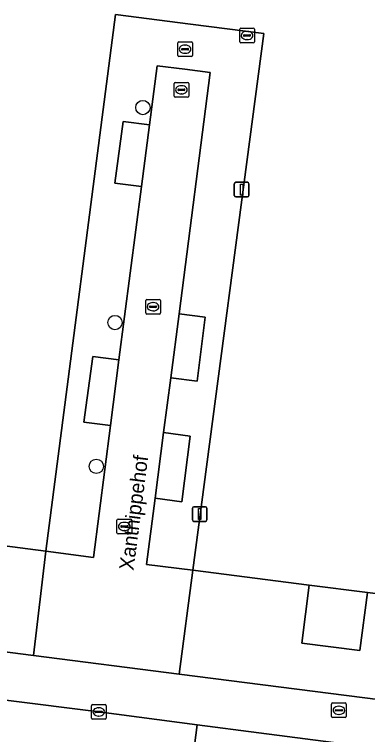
# Model space of a CAD drawing. Extents: x 162184 to 163154, y 385507 to 386516.
# Drawn here: x 162404.65 to 162428.73, y 386051 to 386100.16 of the extents above; entities that cross this region are included whole.
import ezdxf

# ---------------------------------------------------------------- set-up
doc = ezdxf.new("R2010")
doc.units = 0
for name, color, linetype in [('IMGEO_Boom', 7, 'Continuous'), ('IMGEO_Brandkraan', 7, 'Continuous'), ('IMGEO_Erf', 7, 'Continuous'), ('IMGEO_Groenvoorziening', 7, 'Continuous'), ('IMGEO_Kolk', 7, 'Continuous'), ('IMGEO_Lichtmast', 7, 'Continuous'), ('IMGEO_Openbare_ruimte_label', 7, 'Continuous'), ('IMGEO_Parkeervlak_open', 7, 'Continuous'), ('IMGEO_Rijbaan_lokaal_open', 7, 'Continuous'), ('IMGEO_Rioolput', 7, 'Continuous'), ('IMGEO_Voetpad_open', 7, 'Continuous')]:
    doc.layers.add(name, color=color, linetype=linetype)

msp = doc.modelspace()

# ---------------------------------------------------------------- linework, layer by layer
at = {"layer": 'IMGEO_Boom'}
for centre in [(162413.406, 386093.807), (162411.505, 386079.129), (162410.234, 386069.311)]:
    msp.add_circle(centre, 0.489, dxfattribs=at)
at = {"layer": 'IMGEO_Brandkraan'}
for p, q in [((162420.083, 386099.229), (162420.935, 386099.229)), ((162420.008, 386098.303), (162420.008, 386099.155)), ((162420.267, 386098.723), (162420.267, 386098.735)), ((162420.705, 386098.686), (162420.307, 386098.686)), ((162420.31, 386098.772), (162420.708, 386098.772)), ((162420.496, 386099.009), (162420.521, 386099.009)), ((162420.751, 386098.735), (162420.751, 386098.723)), ((162421.009, 386099.155), (162421.009, 386098.303)), ((162420.935, 386098.229), (162420.083, 386098.229)), ((162420.519, 386098.449), (162420.494, 386098.449))]:
    msp.add_line(p, q, dxfattribs=at)
for points in [[(162420.083, 386099.229), (162420.935, 386099.229)], [(162420.008, 386098.303), (162420.008, 386099.155)], [(162421.009, 386099.155), (162421.009, 386098.303)], [(162420.935, 386098.229), (162420.083, 386098.229)]]:
    msp.add_lwpolyline(points, dxfattribs=at)
for centre, radius, start, end in [((162420.085, 386099.153), 0.0765, 91.552, 178.448), ((162420.085, 386099.153), 0.0765, 91.552, 178.448), ((162420.933, 386099.153), 0.0765, 1.552, 88.448), ((162420.933, 386099.153), 0.0765, 1.552, 88.448), ((162420.307, 386098.732), 0.0403, 85.8775, 175.7526), ((162420.304, 386098.722), 0.0366, 178.938, 274.7102), ((162420.708, 386098.729), 0.043, 264.8664, 352.4533), ((162420.712, 386098.734), 0.0386, 1.7309, 96.639), ((162420.085, 386098.305), 0.0765, 181.552, 268.448), ((162420.085, 386098.305), 0.0765, 181.552, 268.448), ((162420.933, 386098.305), 0.0765, 271.552, 358.448), ((162420.933, 386098.305), 0.0765, 271.552, 358.448)]:
    msp.add_arc(centre, radius, start, end, dxfattribs=at)
for centre, major_axis, ratio, start_param, end_param in [((162420.495, 386098.729), (-0.387, 0.002), 0.722429, 4.712389, 7.853982), ((162420.52, 386098.729), (-0.39, 0.002), 0.717154, 1.570796, 4.712389)]:
    msp.add_ellipse(centre, major_axis=major_axis, ratio=ratio, start_param=start_param, end_param=end_param, dxfattribs=at)
at = {"layer": 'IMGEO_Erf'}
msp.add_lwpolyline([(162403.805, 386063.903), (162406.781, 386063.52), (162411.549, 386100.165), (162416.658, 386099.507), (162421.644, 386098.864), (162416.817, 386062.224), (162424.751, 386061.206), (162428.719, 386060.699), (162431.998, 386060.278)], dxfattribs=at)
at = {"layer": 'IMGEO_Groenvoorziening'}
for points in [[(162405.95, 386056.404), (162406.781, 386063.52), (162403.805, 386063.903), (162403.294, 386059.936), (162399.328, 386060.446), (162399.838, 386064.413), (162393.886, 386065.179), (162393.376, 386061.212), (162389.408, 386061.722), (162389.918, 386065.69), (162383.966, 386066.454), (162383.456, 386062.487), (162379.488, 386062.996), (162379.998, 386066.964), (162375.49, 386067.543), (162374.53, 386060.423), (162393.558, 386057.997)], [(162448.046, 386054.19), (162444.077, 386054.687), (162444.589, 386058.654), (162438.638, 386059.421), (162438.126, 386055.454), (162434.159, 386055.966), (162434.67, 386059.933), (162431.998, 386060.278), (162428.719, 386060.699), (162428.21, 386056.731), (162424.242, 386057.239), (162424.751, 386061.206), (162416.817, 386062.224), (162415.88, 386055.128), (162429.615, 386053.363), (162447.668, 386051.07)], [(162424.751, 386061.206), (162424.242, 386057.239), (162428.21, 386056.731), (162428.719, 386060.699)], [(162436.597, 386049.145), (162421.308, 386051.115), (162417.099, 386051.668), (162416.565, 386047.431), (162446.5, 386043.591), (162446.543, 386043.929), (162447.038, 386047.8)]]:
    msp.add_lwpolyline(points, close=True, dxfattribs=at)
at = {"layer": 'IMGEO_Kolk'}
for p, q in [((162415.532, 386094.594), (162415.532, 386095.446)), ((162415.607, 386095.52), (162416.459, 386095.52)), ((162416.02, 386095.3), (162416.045, 386095.3)), ((162416.533, 386095.446), (162416.533, 386094.594)), ((162415.791, 386095.014), (162415.791, 386095.026)), ((162416.229, 386094.977), (162415.831, 386094.977)), ((162415.834, 386095.063), (162416.232, 386095.063)), ((162416.043, 386094.74), (162416.018, 386094.74)), ((162416.275, 386095.026), (162416.275, 386095.014)), ((162416.459, 386094.52), (162415.607, 386094.52)), ((162413.602, 386079.783), (162413.602, 386080.635)), ((162413.677, 386080.709), (162414.529, 386080.709)), ((162414.09, 386080.489), (162414.115, 386080.489)), ((162414.603, 386080.635), (162414.603, 386079.783)), ((162413.861, 386080.203), (162413.861, 386080.215)), ((162414.299, 386080.166), (162413.901, 386080.166)), ((162413.904, 386080.252), (162414.302, 386080.252)), ((162414.345, 386080.215), (162414.345, 386080.203)), ((162414.529, 386079.709), (162413.677, 386079.709)), ((162414.113, 386079.929), (162414.088, 386079.929)), ((162411.643, 386064.783), (162411.643, 386065.635)), ((162411.718, 386065.709), (162412.57, 386065.709)), ((162411.945, 386065.252), (162412.343, 386065.252)), ((162412.131, 386065.489), (162412.156, 386065.489)), ((162412.644, 386065.635), (162412.644, 386064.783)), ((162411.902, 386065.203), (162411.902, 386065.215)), ((162412.34, 386065.166), (162411.942, 386065.166)), ((162412.154, 386064.929), (162412.129, 386064.929)), ((162412.386, 386065.215), (162412.386, 386065.203)), ((162412.57, 386064.709), (162411.718, 386064.709))]:
    msp.add_line(p, q, dxfattribs=at)
for points in [[(162415.532, 386094.594), (162415.532, 386095.446)], [(162415.607, 386095.52), (162416.459, 386095.52)], [(162416.533, 386095.446), (162416.533, 386094.594)], [(162416.459, 386094.52), (162415.607, 386094.52)], [(162413.602, 386079.783), (162413.602, 386080.635)], [(162413.677, 386080.709), (162414.529, 386080.709)], [(162414.603, 386080.635), (162414.603, 386079.783)], [(162414.529, 386079.709), (162413.677, 386079.709)], [(162411.643, 386064.783), (162411.643, 386065.635)], [(162411.718, 386065.709), (162412.57, 386065.709)], [(162412.644, 386065.635), (162412.644, 386064.783)], [(162412.57, 386064.709), (162411.718, 386064.709)]]:
    msp.add_lwpolyline(points, dxfattribs=at)
for centre, radius, start, end in [((162415.609, 386095.444), 0.0765, 91.552, 178.448), ((162415.609, 386095.444), 0.0765, 91.552, 178.448), ((162416.457, 386095.444), 0.0765, 1.552, 88.448), ((162416.457, 386095.444), 0.0765, 1.552, 88.448), ((162415.831, 386095.023), 0.0403, 85.8775, 175.7526), ((162415.828, 386095.013), 0.0366, 178.938, 274.7102), ((162416.232, 386095.02), 0.043, 264.8664, 352.4533), ((162416.236, 386095.025), 0.0386, 1.7309, 96.639), ((162415.609, 386094.596), 0.0765, 181.552, 268.448), ((162415.609, 386094.596), 0.0765, 181.552, 268.448), ((162416.457, 386094.596), 0.0765, 271.552, 358.448), ((162416.457, 386094.596), 0.0765, 271.552, 358.448), ((162413.679, 386080.633), 0.0765, 91.552, 178.448), ((162413.679, 386080.633), 0.0765, 91.552, 178.448), ((162414.527, 386080.633), 0.0765, 1.552, 88.448), ((162414.527, 386080.633), 0.0765, 1.552, 88.448), ((162413.901, 386080.212), 0.0403, 85.8775, 175.7526), ((162413.898, 386080.202), 0.0366, 178.938, 274.7102), ((162414.302, 386080.209), 0.043, 264.8664, 352.4533), ((162414.306, 386080.214), 0.0386, 1.7309, 96.639), ((162413.679, 386079.785), 0.0765, 181.552, 268.448), ((162413.679, 386079.785), 0.0765, 181.552, 268.448), ((162414.527, 386079.785), 0.0765, 271.552, 358.448), ((162414.527, 386079.785), 0.0765, 271.552, 358.448), ((162411.72, 386065.633), 0.0765, 91.552, 178.448), ((162411.72, 386065.633), 0.0765, 91.552, 178.448), ((162411.942, 386065.212), 0.0403, 85.8775, 175.7526), ((162412.347, 386065.214), 0.0386, 1.7309, 96.639), ((162412.568, 386065.633), 0.0765, 1.552, 88.448), ((162412.568, 386065.633), 0.0765, 1.552, 88.448), ((162411.72, 386064.785), 0.0765, 181.552, 268.448), ((162411.72, 386064.785), 0.0765, 181.552, 268.448), ((162411.939, 386065.202), 0.0366, 178.938, 274.7102), ((162412.343, 386065.209), 0.043, 264.8664, 352.4533), ((162412.568, 386064.785), 0.0765, 271.552, 358.448), ((162412.568, 386064.785), 0.0765, 271.552, 358.448)]:
    msp.add_arc(centre, radius, start, end, dxfattribs=at)
for centre, major_axis, ratio, start_param, end_param in [((162416.019, 386095.02), (-0.387, 0.002), 0.722429, 4.712389, 7.853982), ((162416.044, 386095.02), (-0.39, 0.002), 0.717154, 1.570796, 4.712389), ((162414.089, 386080.209), (-0.387, 0.002), 0.722429, 4.712389, 7.853982), ((162414.114, 386080.209), (-0.39, 0.002), 0.717154, 1.570796, 4.712389), ((162412.13, 386065.209), (-0.387, 0.002), 0.722429, 4.712389, 7.853982), ((162412.155, 386065.209), (-0.39, 0.002), 0.717154, 1.570796, 4.712389)]:
    msp.add_ellipse(centre, major_axis=major_axis, ratio=ratio, start_param=start_param, end_param=end_param, dxfattribs=at)
at = {"layer": 'IMGEO_Lichtmast'}
for p, q in [((162419.642, 386087.804), (162419.642, 386088.604)), ((162419.642, 386088.604), (162419.642, 386087.804)), ((162419.742, 386088.704), (162420.532, 386088.704)), ((162420.532, 386088.704), (162419.742, 386088.704)), ((162420.632, 386088.604), (162420.632, 386087.804)), ((162420.632, 386087.804), (162420.632, 386088.604)), ((162420.532, 386087.704), (162419.742, 386087.704)), ((162419.742, 386087.704), (162420.532, 386087.704)), ((162416.781, 386065.652), (162416.781, 386066.452)), ((162416.781, 386066.452), (162416.781, 386065.652)), ((162416.881, 386066.552), (162417.671, 386066.552)), ((162417.671, 386066.552), (162416.881, 386066.552)), ((162417.771, 386066.452), (162417.771, 386065.652)), ((162417.771, 386065.652), (162417.771, 386066.452)), ((162417.671, 386065.552), (162416.881, 386065.552)), ((162416.881, 386065.552), (162417.671, 386065.552))]:
    msp.add_line(p, q, dxfattribs=at)
for points in [[(162420.062, 386088.579), (162420.212, 386088.579), (162420.212, 386087.829), (162420.062, 386087.829), (162420.062, 386088.579)], [(162417.201, 386066.427), (162417.351, 386066.427), (162417.351, 386065.677), (162417.201, 386065.677), (162417.201, 386066.427)]]:
    msp.add_lwpolyline(points, dxfattribs=at)
for centre, start, end in [((162419.742, 386088.604), 90, 180), ((162419.742, 386088.604), 90, 180), ((162420.532, 386088.604), 0, 90), ((162420.532, 386088.604), 360, 90), ((162419.742, 386087.804), 180, 270), ((162419.742, 386087.804), 180, 270), ((162420.532, 386087.804), 270, 0), ((162420.532, 386087.804), 270, 0), ((162416.881, 386066.452), 90, 180), ((162416.881, 386066.452), 90, 180), ((162417.671, 386066.452), 0, 90), ((162417.671, 386066.452), 360, 90), ((162416.881, 386065.652), 180, 270), ((162416.881, 386065.652), 180, 270), ((162417.671, 386065.652), 270, 0), ((162417.671, 386065.652), 270, 0)]:
    msp.add_arc(centre, 0.1, start, end, dxfattribs=at)
at = {"layer": 'IMGEO_Parkeervlak_open'}
for points in [[(162413.313, 386088.424), (162413.858, 386092.632), (162412.063, 386092.856), (162411.506, 386088.652)], [(162417.665, 386079.485), (162415.873, 386079.718), (162415.31, 386075.363), (162417.099, 386075.118)], [(162411.78, 386076.584), (162409.986, 386076.818), (162409.391, 386072.323), (162411.198, 386072.09)], [(162414.246, 386067.132), (162416.053, 386066.898), (162416.632, 386071.369), (162414.825, 386071.611)]]:
    msp.add_lwpolyline(points, close=True, dxfattribs=at)
at = {"layer": 'IMGEO_Rijbaan_lokaal_open'}
for points in [[(162415.873, 386079.718), (162418.002, 386096.194), (162416.264, 386096.419), (162414.38, 386096.662), (162413.858, 386092.632), (162413.313, 386088.424), (162411.78, 386076.584), (162411.198, 386072.09), (162410.032, 386063.084), (162406.781, 386063.52), (162405.95, 386056.404), (162415.88, 386055.128), (162416.817, 386062.224), (162413.663, 386062.619), (162414.246, 386067.132), (162414.825, 386071.611), (162415.31, 386075.363)], [(162417.099, 386051.668), (162410.404, 386052.546), (162404.055, 386053.339), (162403.53, 386049.259), (162403.455, 386048.678), (162416.511, 386047), (162416.565, 386047.431)]]:
    msp.add_lwpolyline(points, close=True, dxfattribs=at)
at = {"layer": 'IMGEO_Rioolput'}
for p, q in [((162415.785, 386097.363), (162415.785, 386098.215)), ((162415.86, 386098.289), (162416.712, 386098.289)), ((162416.786, 386098.215), (162416.786, 386097.363)), ((162416.044, 386097.783), (162416.044, 386097.795)), ((162416.482, 386097.746), (162416.084, 386097.746)), ((162416.087, 386097.832), (162416.485, 386097.832)), ((162416.273, 386098.069), (162416.298, 386098.069)), ((162416.528, 386097.795), (162416.528, 386097.783)), ((162416.712, 386097.289), (162415.86, 386097.289)), ((162416.296, 386097.509), (162416.271, 386097.509)), ((162409.903, 386052.12), (162409.903, 386052.972)), ((162409.978, 386053.046), (162410.83, 386053.046)), ((162410.904, 386052.972), (162410.904, 386052.12)), ((162426.272, 386052.23), (162426.272, 386053.082)), ((162426.347, 386053.156), (162427.199, 386053.156)), ((162427.273, 386053.082), (162427.273, 386052.23)), ((162410.162, 386052.54), (162410.162, 386052.552)), ((162410.6, 386052.503), (162410.202, 386052.503)), ((162410.205, 386052.589), (162410.603, 386052.589)), ((162410.391, 386052.826), (162410.416, 386052.826)), ((162410.646, 386052.552), (162410.646, 386052.54)), ((162426.531, 386052.65), (162426.531, 386052.662)), ((162426.969, 386052.613), (162426.571, 386052.613)), ((162426.574, 386052.699), (162426.972, 386052.699)), ((162426.76, 386052.936), (162426.785, 386052.936)), ((162427.015, 386052.662), (162427.015, 386052.65)), ((162410.83, 386052.046), (162409.978, 386052.046)), ((162410.414, 386052.266), (162410.389, 386052.266)), ((162427.199, 386052.156), (162426.347, 386052.156)), ((162426.783, 386052.376), (162426.758, 386052.376))]:
    msp.add_line(p, q, dxfattribs=at)
for points in [[(162415.785, 386097.363), (162415.785, 386098.215)], [(162415.86, 386098.289), (162416.712, 386098.289)], [(162416.786, 386098.215), (162416.786, 386097.363)], [(162416.712, 386097.289), (162415.86, 386097.289)], [(162409.903, 386052.12), (162409.903, 386052.972)], [(162409.978, 386053.046), (162410.83, 386053.046)], [(162410.904, 386052.972), (162410.904, 386052.12)], [(162426.272, 386052.23), (162426.272, 386053.082)], [(162426.347, 386053.156), (162427.199, 386053.156)], [(162427.273, 386053.082), (162427.273, 386052.23)], [(162410.83, 386052.046), (162409.978, 386052.046)], [(162427.199, 386052.156), (162426.347, 386052.156)]]:
    msp.add_lwpolyline(points, dxfattribs=at)
for centre, radius, start, end in [((162415.862, 386098.213), 0.0765, 91.552, 178.448), ((162415.862, 386098.213), 0.0765, 91.552, 178.448), ((162416.71, 386098.213), 0.0765, 1.552, 88.448), ((162416.71, 386098.213), 0.0765, 1.552, 88.448), ((162416.084, 386097.792), 0.0403, 85.8775, 175.7526), ((162416.081, 386097.782), 0.0366, 178.938, 274.7102), ((162416.485, 386097.789), 0.043, 264.8664, 352.4533), ((162416.489, 386097.794), 0.0386, 1.7309, 96.639), ((162415.862, 386097.365), 0.0765, 181.552, 268.448), ((162415.862, 386097.365), 0.0765, 181.552, 268.448), ((162416.71, 386097.365), 0.0765, 271.552, 358.448), ((162416.71, 386097.365), 0.0765, 271.552, 358.448), ((162409.98, 386052.97), 0.0765, 91.552, 178.448), ((162409.98, 386052.97), 0.0765, 91.552, 178.448), ((162410.828, 386052.97), 0.0765, 1.552, 88.448), ((162410.828, 386052.97), 0.0765, 1.552, 88.448), ((162426.349, 386053.08), 0.0765, 91.552, 178.448), ((162426.349, 386053.08), 0.0765, 91.552, 178.448), ((162427.197, 386053.08), 0.0765, 1.552, 88.448), ((162427.197, 386053.08), 0.0765, 1.552, 88.448), ((162410.202, 386052.549), 0.0403, 85.8775, 175.7526), ((162410.199, 386052.539), 0.0366, 178.938, 274.7102), ((162410.603, 386052.546), 0.043, 264.8664, 352.4533), ((162410.607, 386052.551), 0.0386, 1.7309, 96.639), ((162426.571, 386052.659), 0.0403, 85.8775, 175.7526), ((162426.568, 386052.649), 0.0366, 178.938, 274.7102), ((162426.972, 386052.656), 0.043, 264.8664, 352.4533), ((162426.976, 386052.661), 0.0386, 1.7309, 96.639), ((162409.98, 386052.122), 0.0765, 181.552, 268.448), ((162409.98, 386052.122), 0.0765, 181.552, 268.448), ((162410.828, 386052.122), 0.0765, 271.552, 358.448), ((162410.828, 386052.122), 0.0765, 271.552, 358.448), ((162426.349, 386052.232), 0.0765, 181.552, 268.448), ((162426.349, 386052.232), 0.0765, 181.552, 268.448), ((162427.197, 386052.232), 0.0765, 271.552, 358.448), ((162427.197, 386052.232), 0.0765, 271.552, 358.448)]:
    msp.add_arc(centre, radius, start, end, dxfattribs=at)
for centre, major_axis, ratio, start_param, end_param in [((162416.272, 386097.789), (-0.387, 0.002), 0.722429, 4.712389, 7.853982), ((162416.297, 386097.789), (-0.39, 0.002), 0.717154, 1.570796, 4.712389), ((162410.39, 386052.546), (-0.387, 0.002), 0.722429, 4.712389, 7.853982), ((162410.415, 386052.546), (-0.39, 0.002), 0.717154, 1.570796, 4.712389), ((162426.759, 386052.656), (-0.387, 0.002), 0.722429, 4.712389, 7.853982), ((162426.784, 386052.656), (-0.39, 0.002), 0.717154, 1.570796, 4.712389)]:
    msp.add_ellipse(centre, major_axis=major_axis, ratio=ratio, start_param=start_param, end_param=end_param, dxfattribs=at)
at = {"layer": 'IMGEO_Voetpad_open'}
msp.add_lwpolyline([(162421.644, 386098.864), (162416.658, 386099.507), (162411.549, 386100.165), (162406.781, 386063.52), (162410.032, 386063.084), (162411.198, 386072.09), (162409.391, 386072.323), (162409.986, 386076.818), (162411.78, 386076.584), (162413.313, 386088.424), (162411.506, 386088.652), (162412.063, 386092.856), (162413.858, 386092.632), (162414.38, 386096.662), (162416.264, 386096.419), (162418.002, 386096.194), (162415.873, 386079.718), (162417.665, 386079.485), (162417.099, 386075.118), (162415.31, 386075.363), (162414.825, 386071.611), (162416.632, 386071.369), (162416.053, 386066.898), (162414.246, 386067.132), (162413.663, 386062.619), (162416.817, 386062.224)], close=True, dxfattribs=at)
for points in [[(162429.615, 386053.363), (162415.88, 386055.128), (162405.95, 386056.404), (162393.558, 386057.997), (162374.53, 386060.423), (162372.011, 386060.742), (162354.832, 386062.964), (162354.038, 386063.066), (162352.518, 386063.263), (162351.725, 386063.366), (162340.116, 386064.867), (162338.173, 386065.118), (162337.656, 386065.185), (162337.38, 386065.221), (162335.265, 386065.494), (162334.471, 386065.597), (162299.831, 386070.077)], [(162316.296, 386064.785), (162323.757, 386063.753), (162323.802, 386063.741), (162334.87, 386062.319), (162334.353, 386058.295), (162336.324, 386058.042), (162336.841, 386062.066), (162368.748, 386057.966), (162368.193, 386053.958), (162370.542, 386053.63), (162371.062, 386057.59), (162404.055, 386053.339), (162410.404, 386052.546), (162417.099, 386051.668), (162421.308, 386051.115), (162436.597, 386049.145)]]:
    msp.add_lwpolyline(points, dxfattribs=at)

# ---------------------------------------------------------------- texts
at = {"layer": 'IMGEO_Openbare_ruimte_label'}
msp.add_text('Xanthippehof', height=1, rotation=82.6476, dxfattribs=at).set_placement((162412.77, 386062.168))

doc.saveas('drawing.dxf')
